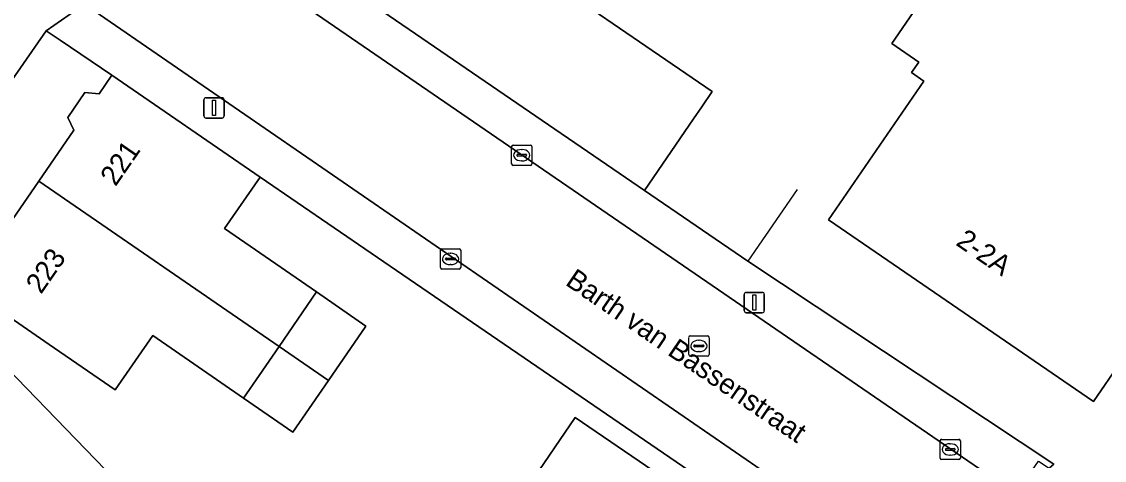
# Model space of a CAD drawing. Extents: x 160023 to 161302, y 384750 to 385707.
# Drawn here: x 160069.8 to 160123.2, y 385349.6 to 385371.2 of the extents above; entities that cross this region are included whole.
import ezdxf

# ---------------------------------------------------------------- set-up
doc = ezdxf.new("R2010")
doc.units = 0
for name, color, linetype in [('IMGEO_Erf', 7, 'Continuous'), ('IMGEO_Kolk', 7, 'Continuous'), ('IMGEO_Lichtmast', 7, 'Continuous'), ('IMGEO_Muur', 7, 'Continuous'), ('IMGEO_Openbare_ruimte_label', 7, 'Continuous'), ('IMGEO_Pand', 7, 'Continuous'), ('IMGEO_Pand_nummerreeks', 7, 'Continuous'), ('IMGEO_Rijbaan_lokaal_open', 7, 'Continuous'), ('IMGEO_Rioolput', 7, 'Continuous'), ('IMGEO_Voetpad_open', 7, 'Continuous')]:
    doc.layers.add(name, color=color, linetype=linetype)

msp = doc.modelspace()

# ---------------------------------------------------------------- linework, layer by layer
at = {"layer": 'IMGEO_Erf'}
for points in [[(160132.919, 385371.685), (160131.005, 385368.893), (160131.279, 385368.705), (160130.884, 385368.13), (160130.634, 385368.301), (160128.713, 385365.499), (160128.973, 385365.32), (160128.601, 385364.779), (160128.386, 385364.926), (160126.471, 385362.132), (160126.738, 385361.949), (160126.341, 385361.37), (160127.943, 385360.271), (160122.625, 385352.516), (160109.571, 385361.468), (160114.265, 385368.313), (160113.654, 385368.732), (160114.009, 385369.25), (160112.687, 385370.157), (160124.902, 385387.961)], [(160093.406, 385374.95), (160103.841, 385367.794), (160103.323, 385367.037), (160102.919, 385366.448), (160100.498, 385362.918), (160105.594, 385359.428), (160120.662, 385349.43), (160120.442, 385349.221), (160124.446, 385346.473), (160126.203, 385345.256), (160126.296, 385345.192), (160149.901, 385329.017), (160154.104, 385326.136), (160157.93, 385334.826), (160155.989, 385335.681), (160153.709, 385336.675), (160151.041, 385330.714), (160139.497, 385338.47), (160150.705, 385363.58)], [(160068.998, 385360.957), (160070.662, 385363.376), (160072.393, 385365.892), (160072.093, 385366.522), (160072.933, 385367.743), (160073.64, 385367.687), (160074.263, 385368.593), (160071.709, 385370.322), (160071.027, 385370.783), (160044.24, 385332.184)], [(160129.62, 385330.68), (160087.038, 385359.824), (160081.559, 385363.574), (160079.815, 385361.039), (160084.346, 385357.921), (160086.771, 385356.229), (160084.932, 385353.556), (160083.182, 385351.009), (160080.744, 385352.686), (160076.272, 385355.763), (160074.43, 385353.086), (160071.173, 385355.328), (160067.053, 385358.162)], [(160067.626, 385355.673), (160079.267, 385343.639)], [(160094.271, 385347.599), (160097.091, 385351.727), (160102.305, 385348.166)]]:
    msp.add_lwpolyline(points, dxfattribs=at)
at = {"layer": 'IMGEO_Kolk'}
for p, q in [((160093.952, 385364.23), (160093.952, 385365.082)), ((160094.027, 385365.156), (160094.879, 385365.156)), ((160094.254, 385364.699), (160094.652, 385364.699)), ((160094.44, 385364.936), (160094.465, 385364.936)), ((160094.953, 385365.082), (160094.953, 385364.23)), ((160094.879, 385364.156), (160094.027, 385364.156)), ((160094.211, 385364.65), (160094.211, 385364.662)), ((160094.649, 385364.613), (160094.251, 385364.613)), ((160094.463, 385364.376), (160094.438, 385364.376)), ((160094.695, 385364.662), (160094.695, 385364.65)), ((160090.443, 385359.115), (160090.443, 385359.967)), ((160090.518, 385360.041), (160091.37, 385360.041)), ((160091.444, 385359.967), (160091.444, 385359.115)), ((160090.702, 385359.535), (160090.702, 385359.547)), ((160091.14, 385359.498), (160090.742, 385359.498)), ((160090.745, 385359.584), (160091.143, 385359.584)), ((160090.931, 385359.821), (160090.956, 385359.821)), ((160091.186, 385359.547), (160091.186, 385359.535)), ((160091.37, 385359.041), (160090.518, 385359.041)), ((160090.954, 385359.261), (160090.929, 385359.261)), ((160115.061, 385349.724), (160115.061, 385350.576)), ((160115.136, 385350.65), (160115.988, 385350.65)), ((160115.549, 385350.43), (160115.574, 385350.43)), ((160116.062, 385350.576), (160116.062, 385349.724)), ((160115.32, 385350.144), (160115.32, 385350.156)), ((160115.758, 385350.107), (160115.36, 385350.107)), ((160115.363, 385350.193), (160115.761, 385350.193)), ((160115.572, 385349.87), (160115.547, 385349.87)), ((160115.804, 385350.156), (160115.804, 385350.144)), ((160115.988, 385349.65), (160115.136, 385349.65))]:
    msp.add_line(p, q, dxfattribs=at)
for points in [[(160093.952, 385364.23), (160093.952, 385365.082)], [(160094.027, 385365.156), (160094.879, 385365.156)], [(160094.953, 385365.082), (160094.953, 385364.23)], [(160094.879, 385364.156), (160094.027, 385364.156)], [(160090.443, 385359.115), (160090.443, 385359.967)], [(160090.518, 385360.041), (160091.37, 385360.041)], [(160091.444, 385359.967), (160091.444, 385359.115)], [(160091.37, 385359.041), (160090.518, 385359.041)], [(160115.061, 385349.724), (160115.061, 385350.576)], [(160115.136, 385350.65), (160115.988, 385350.65)], [(160116.062, 385350.576), (160116.062, 385349.724)], [(160115.988, 385349.65), (160115.136, 385349.65)]]:
    msp.add_lwpolyline(points, dxfattribs=at)
for centre, radius, start, end in [((160094.029, 385365.08), 0.0765, 91.552, 178.448), ((160094.029, 385365.08), 0.0765, 91.552, 178.448), ((160094.251, 385364.659), 0.0403, 85.8775, 175.7526), ((160094.656, 385364.661), 0.0386, 1.7309, 96.639), ((160094.877, 385365.08), 0.0765, 1.552, 88.448), ((160094.877, 385365.08), 0.0765, 1.552, 88.448), ((160094.029, 385364.232), 0.0765, 181.552, 268.448), ((160094.029, 385364.232), 0.0765, 181.552, 268.448), ((160094.248, 385364.649), 0.0366, 178.938, 274.7102), ((160094.652, 385364.656), 0.043, 264.8664, 352.4533), ((160094.877, 385364.232), 0.0765, 271.552, 358.448), ((160094.877, 385364.232), 0.0765, 271.552, 358.448), ((160090.52, 385359.965), 0.0765, 91.552, 178.448), ((160090.52, 385359.965), 0.0765, 91.552, 178.448), ((160091.368, 385359.965), 0.0765, 1.552, 88.448), ((160091.368, 385359.965), 0.0765, 1.552, 88.448), ((160090.742, 385359.544), 0.0403, 85.8775, 175.7526), ((160090.739, 385359.534), 0.0366, 178.938, 274.7102), ((160091.143, 385359.541), 0.043, 264.8664, 352.4533), ((160091.147, 385359.546), 0.0386, 1.7309, 96.639), ((160090.52, 385359.117), 0.0765, 181.552, 268.448), ((160090.52, 385359.117), 0.0765, 181.552, 268.448), ((160091.368, 385359.117), 0.0765, 271.552, 358.448), ((160091.368, 385359.117), 0.0765, 271.552, 358.448), ((160115.138, 385350.574), 0.0765, 91.552, 178.448), ((160115.138, 385350.574), 0.0765, 91.552, 178.448), ((160115.986, 385350.574), 0.0765, 1.552, 88.448), ((160115.986, 385350.574), 0.0765, 1.552, 88.448), ((160115.36, 385350.153), 0.0403, 85.8775, 175.7526), ((160115.357, 385350.143), 0.0366, 178.938, 274.7102), ((160115.761, 385350.15), 0.043, 264.8664, 352.4533), ((160115.765, 385350.155), 0.0386, 1.7309, 96.639), ((160115.138, 385349.726), 0.0765, 181.552, 268.448), ((160115.138, 385349.726), 0.0765, 181.552, 268.448), ((160115.986, 385349.726), 0.0765, 271.552, 358.448), ((160115.986, 385349.726), 0.0765, 271.552, 358.448)]:
    msp.add_arc(centre, radius, start, end, dxfattribs=at)
for centre, major_axis, ratio, start_param, end_param in [((160094.439, 385364.656), (-0.387, 0.002), 0.722429, 4.712389, 7.853982), ((160094.464, 385364.656), (-0.39, 0.002), 0.717154, 1.570796, 4.712389), ((160090.93, 385359.541), (-0.387, 0.002), 0.722429, 4.712389, 7.853982), ((160090.955, 385359.541), (-0.39, 0.002), 0.717154, 1.570796, 4.712389), ((160115.548, 385350.15), (-0.387, 0.002), 0.722429, 4.712389, 7.853982), ((160115.573, 385350.15), (-0.39, 0.002), 0.717154, 1.570796, 4.712389)]:
    msp.add_ellipse(centre, major_axis=major_axis, ratio=ratio, start_param=start_param, end_param=end_param, dxfattribs=at)
at = {"layer": 'IMGEO_Lichtmast'}
for p, q in [((160078.795, 385366.589), (160078.795, 385367.389)), ((160078.795, 385367.389), (160078.795, 385366.589)), ((160078.895, 385367.489), (160079.685, 385367.489)), ((160079.685, 385367.489), (160078.895, 385367.489)), ((160079.785, 385367.389), (160079.785, 385366.589)), ((160079.785, 385366.589), (160079.785, 385367.389)), ((160079.685, 385366.489), (160078.895, 385366.489)), ((160078.895, 385366.489), (160079.685, 385366.489)), ((160105.412, 385356.993), (160105.412, 385357.793)), ((160105.412, 385357.793), (160105.412, 385356.993)), ((160105.512, 385357.893), (160106.302, 385357.893)), ((160106.302, 385357.893), (160105.512, 385357.893)), ((160106.402, 385357.793), (160106.402, 385356.993)), ((160106.402, 385356.993), (160106.402, 385357.793)), ((160106.302, 385356.893), (160105.512, 385356.893)), ((160105.512, 385356.893), (160106.302, 385356.893))]:
    msp.add_line(p, q, dxfattribs=at)
for points in [[(160079.215, 385367.364), (160079.365, 385367.364), (160079.365, 385366.614), (160079.215, 385366.614), (160079.215, 385367.364)], [(160105.832, 385357.768), (160105.982, 385357.768), (160105.982, 385357.018), (160105.832, 385357.018), (160105.832, 385357.768)]]:
    msp.add_lwpolyline(points, dxfattribs=at)
for centre, start, end in [((160078.895, 385367.389), 90, 180), ((160078.895, 385367.389), 90, 180), ((160079.685, 385367.389), 0, 90), ((160079.685, 385367.389), 360, 90), ((160078.895, 385366.589), 180, 270), ((160078.895, 385366.589), 180, 270), ((160079.685, 385366.589), 270, 0), ((160079.685, 385366.589), 270, 0), ((160105.512, 385357.793), 90, 180), ((160105.512, 385357.793), 90, 180), ((160106.302, 385357.793), 0, 90), ((160106.302, 385357.793), 360, 90), ((160105.512, 385356.993), 180, 270), ((160105.512, 385356.993), 180, 270), ((160106.302, 385356.993), 270, 0), ((160106.302, 385356.993), 270, 0)]:
    msp.add_arc(centre, 0.1, start, end, dxfattribs=at)
at = {"layer": 'IMGEO_Muur'}
for points in [[(160081.559, 385363.574), (160087.038, 385359.824)], [(160105.594, 385359.428), (160100.498, 385362.918)], [(160108.013, 385362.959), (160105.594, 385359.428)]]:
    msp.add_lwpolyline(points, dxfattribs=at)
at = {"layer": 'IMGEO_Pand'}
for points in [[(160103.323, 385367.037), (160103.841, 385367.794), (160093.406, 385374.95), (160094.475, 385376.509), (160094.103, 385376.765), (160111.11, 385401.565), (160106.561, 385404.685), (160102.436, 385407.513), (160098.112, 385401.206), (160097.475, 385401.643), (160095.808, 385399.213), (160096.434, 385398.784), (160085.405, 385382.701), (160084.43, 385383.37), (160080.573, 385377.746), (160080.343, 385377.411), (160080.615, 385377.224), (160080.847, 385377.563), (160085.346, 385374.478), (160084.795, 385373.675), (160100.498, 385362.918), (160102.919, 385366.448)], [(160073.64, 385367.687), (160072.933, 385367.743), (160072.093, 385366.522), (160072.393, 385365.892), (160070.662, 385363.376), (160082.496, 385355.232), (160084.346, 385357.921), (160079.815, 385361.039), (160081.559, 385363.574), (160074.263, 385368.593)], [(160068.998, 385360.957), (160068.285, 385361.013), (160067.39, 385359.713), (160067.689, 385359.086), (160067.053, 385358.162), (160071.173, 385355.328), (160074.43, 385353.086), (160076.272, 385355.763), (160080.744, 385352.686), (160081.512, 385353.802), (160082.496, 385355.232), (160070.662, 385363.376)], [(160086.771, 385356.229), (160084.346, 385357.921), (160082.496, 385355.232), (160084.932, 385353.556)], [(160067.626, 385355.673), (160066.087, 385356.732), (160064.953, 385355.085), (160064.023, 385355.726), (160063.16, 385354.418), (160064.066, 385353.794), (160061.755, 385350.435), (160075.631, 385340.89), (160076.516, 385339.641), (160082.452, 385330.867), (160085.987, 385336.004), (160086.261, 385336.403), (160086.233, 385336.432), (160079.267, 385343.639)], [(160084.932, 385353.556), (160082.496, 385355.232), (160081.512, 385353.802), (160080.744, 385352.686), (160083.182, 385351.009)], [(160092.004, 385344.28), (160094.335, 385342.688), (160094.832, 385343.417), (160097.716, 385341.447), (160102.305, 385348.166), (160097.091, 385351.727), (160094.271, 385347.599)]]:
    msp.add_lwpolyline(points, close=True, dxfattribs=at)
msp.add_lwpolyline([(160124.902, 385387.961), (160112.687, 385370.157), (160114.009, 385369.25), (160113.654, 385368.732), (160114.265, 385368.313), (160109.571, 385361.468), (160122.625, 385352.516), (160127.943, 385360.271), (160126.341, 385361.37), (160126.738, 385361.949), (160126.471, 385362.132), (160128.386, 385364.926), (160128.601, 385364.779), (160128.973, 385365.32), (160128.713, 385365.499), (160130.634, 385368.301), (160130.884, 385368.13), (160131.279, 385368.705), (160131.005, 385368.893), (160132.919, 385371.685)], dxfattribs=at)
at = {"layer": 'IMGEO_Rijbaan_lokaal_open'}
msp.add_lwpolyline([(160154.329, 385323.627), (160153.286, 385324.341), (160123.334, 385344.855), (160118.796, 385347.963), (160118.151, 385348.405), (160076.337, 385377.118), (160072.906, 385372.103), (160130.948, 385332.139), (160134.348, 385329.812), (160152.796, 385317.185)], dxfattribs=at)
msp.add_arc((160069.372, 385367.566), 5.751, 52.0889, 141.8775, dxfattribs=at)
at = {"layer": 'IMGEO_Rioolput'}
for p, q in [((160102.677, 385354.826), (160102.677, 385355.678)), ((160102.752, 385355.752), (160103.604, 385355.752)), ((160103.678, 385355.678), (160103.678, 385354.826)), ((160102.936, 385355.246), (160102.936, 385355.258)), ((160103.374, 385355.209), (160102.976, 385355.209)), ((160102.979, 385355.295), (160103.377, 385355.295)), ((160103.165, 385355.532), (160103.19, 385355.532)), ((160103.42, 385355.258), (160103.42, 385355.246)), ((160103.604, 385354.752), (160102.752, 385354.752)), ((160103.188, 385354.972), (160103.163, 385354.972))]:
    msp.add_line(p, q, dxfattribs=at)
for points in [[(160102.677, 385354.826), (160102.677, 385355.678)], [(160102.752, 385355.752), (160103.604, 385355.752)], [(160103.678, 385355.678), (160103.678, 385354.826)], [(160103.604, 385354.752), (160102.752, 385354.752)]]:
    msp.add_lwpolyline(points, dxfattribs=at)
for centre, radius, start, end in [((160102.754, 385355.676), 0.0765, 91.552, 178.448), ((160102.754, 385355.676), 0.0765, 91.552, 178.448), ((160103.602, 385355.676), 0.0765, 1.552, 88.448), ((160103.602, 385355.676), 0.0765, 1.552, 88.448), ((160102.976, 385355.255), 0.0403, 85.8775, 175.7526), ((160102.973, 385355.245), 0.0366, 178.938, 274.7102), ((160103.377, 385355.252), 0.043, 264.8664, 352.4533), ((160103.381, 385355.257), 0.0386, 1.7309, 96.639), ((160102.754, 385354.828), 0.0765, 181.552, 268.448), ((160102.754, 385354.828), 0.0765, 181.552, 268.448), ((160103.602, 385354.828), 0.0765, 271.552, 358.448), ((160103.602, 385354.828), 0.0765, 271.552, 358.448)]:
    msp.add_arc(centre, radius, start, end, dxfattribs=at)
for centre, major_axis, ratio, start_param, end_param in [((160103.164, 385355.252), (-0.387, 0.002), 0.722429, 4.712389, 7.853982), ((160103.189, 385355.252), (-0.39, 0.002), 0.717154, 1.570796, 4.712389)]:
    msp.add_ellipse(centre, major_axis=major_axis, ratio=ratio, start_param=start_param, end_param=end_param, dxfattribs=at)
at = {"layer": 'IMGEO_Voetpad_open'}
for points in [[(160084.795, 385373.675), (160085.346, 385374.478), (160080.847, 385377.563), (160080.615, 385377.224), (160080.343, 385377.411), (160080.573, 385377.746), (160077.873, 385379.652), (160077.235, 385380.103), (160076.337, 385377.118), (160118.151, 385348.405), (160118.796, 385347.963), (160119.906, 385349.578), (160120.442, 385349.221), (160120.662, 385349.43), (160105.594, 385359.428), (160100.498, 385362.918)], [(160072.906, 385372.103), (160071.027, 385370.783), (160071.709, 385370.322), (160074.263, 385368.593), (160081.559, 385363.574), (160087.038, 385359.824), (160129.62, 385330.68), (160129.854, 385330.52), (160130.948, 385332.139)]]:
    msp.add_lwpolyline(points, close=True, dxfattribs=at)
for points in [[(160071.027, 385370.783), (160072.906, 385372.103)], [(160030.138, 385320.131), (160029.665, 385318.496), (160032.616, 385314.905), (160036.589, 385320.788), (160036.466, 385320.863), (160039.513, 385325.31), (160044.24, 385332.184), (160071.027, 385370.783)]]:
    msp.add_lwpolyline(points, dxfattribs=at)
msp.add_arc((160069.372, 385367.566), 5.751, 52.0889, 141.8775, dxfattribs=at)

# ---------------------------------------------------------------- texts
at = {"layer": 'IMGEO_Openbare_ruimte_label'}
msp.add_text('Barth van Bassenstraat', height=1, rotation=325.5948, dxfattribs=at).set_placement((160096.552, 385358.295))
at = {"layer": 'IMGEO_Pand_nummerreeks'}
for s, rotation, p in [('221', 55.3474, (160074.439, 385363.079)), ('2-2A', 325.559, (160115.789, 385360.26)), ('223', 55.3474, (160070.77, 385357.771))]:
    msp.add_text(s, height=1, rotation=rotation, dxfattribs=at).set_placement(p)

doc.saveas('drawing.dxf')
